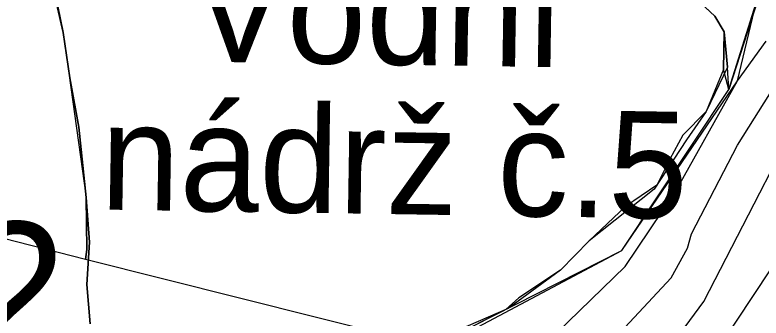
# Model space of a CAD drawing. Extents: x -662620 to -656370, y -1067090 to -1062990.
# Drawn here: x -660776.8 to -660671.9, y -1066138.4 to -1066095.8 of the extents above; entities that cross this region are included whole.
import ezdxf

# ---------------------------------------------------------------- set-up
doc = ezdxf.new("R2010")
doc.units = 0
for name, color, linetype in [('CHRANENE_LOZISKOVE_UZEMI', 7, 'Continuous'), ('OBVOD_PÚ', 7, 'Continuous'), ('Popis_-_Lokální_biokoridor_-_stávající', 7, 'Continuous'), ('POPIS_-_VODNÍ_NÁDRŽ_-_STÁVAJÍCÍ', 7, 'Continuous'), ('Trvalý_trávní_porost_-_stávající', 7, 'Continuous'), ('VODNÍ_PLOCHA_-_STÁVAJÍCÍ', 7, 'Continuous'), ('VRSTEVNICE_ZDŮRAZNĚNÁ', 7, 'Continuous'), ('VRSTEVNICE_ZÁKLADNÍ', 7, 'Continuous')]:
    doc.layers.add(name, color=color, linetype=linetype)

msp = doc.modelspace()

# ---------------------------------------------------------------- linework, layer by layer
at = {"layer": 'CHRANENE_LOZISKOVE_UZEMI'}
for points in [[(-660661.5, -1066144.59), (-660674.57, -1066154.35), (-660718.37, -1066143.13), (-660691.47, -1066128.89), (-660675.24, -1066105.04), (-660672.62, -1066094.05), (-660735.1, -1066054.06), (-660746.21, -1066037.46), (-660741.62, -1066027.14), (-660722.33, -1066019.77), (-660723.46, -1066017.56), (-660749.06, -1065989.87)], [(-660771.43, -1066091.13), (-660770, -1066098.22), (-660766.75, -1066121.41), (-660766.67, -1066128.73), (-660766.83, -1066130.15), (-660849.17, -1066109.04)], [(-660681.64, -1066092.91), (-660678.42, -1066095.94), (-660677.13, -1066098.13), (-660676.62, -1066103.11), (-660679.65, -1066109.33), (-660682.38, -1066113.34), (-660686.94, -1066120.24), (-660696.07, -1066127.53), (-660700.1, -1066131.63), (-660707.44, -1066137), (-660715.88, -1066140.67)], [(-660672.3, -1066093.3), (-660676.44, -1066106.25), (-660676.62, -1066103.11), (-660677.13, -1066098.13), (-660678.42, -1066095.94), (-660681.64, -1066092.91)], [(-660723.4, -1066141.04), (-660766.83, -1066130.15), (-660766.67, -1066128.73), (-660766.75, -1066121.41), (-660767.79, -1066111.53), (-660769.03, -1066104.62), (-660770, -1066098.22), (-660770.92, -1066094.16)]]:
    msp.add_lwpolyline(points, dxfattribs=at)
at = {"layer": 'OBVOD_PÚ'}
for points in [[(-660676.44, -1066106.25), (-660672.62, -1066094.05)], [(-660691.47, -1066128.89), (-660676.44, -1066106.25)], [(-660763.13, -1066165.25), (-660691.47, -1066128.89)]]:
    msp.add_lwpolyline(points, dxfattribs=at)
at = {"layer": 'Trvalý_trávní_porost_-_stávající'}
for p, q in [((-660771.43, -1066091.13), (-660770, -1066098.22)), ((-660678.42, -1066095.94), (-660681.64, -1066092.91)), ((-660672.62, -1066094.05), (-660674.53, -1066100.15)), ((-660677.13, -1066098.13), (-660678.42, -1066095.94)), ((-660770, -1066098.22), (-660769.03, -1066104.62)), ((-660677.21, -1066103.45), (-660677.13, -1066098.13)), ((-660674.53, -1066100.15), (-660676.44, -1066106.25)), ((-660676.44, -1066106.25), (-660677.21, -1066103.45)), ((-660769.03, -1066104.62), (-660767.79, -1066111.53)), ((-660767.79, -1066111.53), (-660766.75, -1066121.41)), ((-660766.75, -1066121.41), (-660766.28, -1066127.68)), ((-660766.28, -1066127.68), (-660766.65, -1066133.65)), ((-660766.65, -1066133.65), (-660766.2, -1066139.15))]:
    msp.add_line(p, q, dxfattribs=at)
for points in [[(-660771.43, -1066091.13), (-660770, -1066098.22), (-660769.03, -1066104.62), (-660767.79, -1066111.53), (-660766.75, -1066121.41), (-660766.28, -1066127.68), (-660766.65, -1066133.65), (-660766.2, -1066139.15)], [(-660672.62, -1066094.05), (-660674.53, -1066100.15), (-660676.44, -1066106.25), (-660677.21, -1066103.45), (-660677.13, -1066098.13), (-660678.42, -1066095.94), (-660681.64, -1066092.91)]]:
    msp.add_lwpolyline(points, dxfattribs=at)
at = {"layer": 'VODNÍ_PLOCHA_-_STÁVAJÍCÍ'}
for p, q in [((-660681.64, -1066092.91), (-660678.42, -1066095.94)), ((-660770, -1066098.22), (-660770.86, -1066094.36)), ((-660678.42, -1066095.94), (-660677.13, -1066098.13)), ((-660769.03, -1066104.62), (-660770, -1066098.22)), ((-660677.13, -1066098.13), (-660677.21, -1066103.45)), ((-660677.21, -1066103.45), (-660679.65, -1066109.33)), ((-660767.79, -1066111.53), (-660769.03, -1066104.62)), ((-660679.65, -1066109.33), (-660682.9, -1066112.66)), ((-660766.75, -1066121.41), (-660767.79, -1066111.53)), ((-660682.9, -1066112.66), (-660684.74, -1066116.05)), ((-660684.74, -1066116.05), (-660686.58, -1066119.68)), ((-660686.58, -1066119.68), (-660690.98, -1066122.7)), ((-660766.28, -1066127.68), (-660766.75, -1066121.41)), ((-660690.98, -1066122.7), (-660696.07, -1066127.53)), ((-660766.65, -1066133.65), (-660766.28, -1066127.68)), ((-660696.07, -1066127.53), (-660700.1, -1066131.63)), ((-660700.1, -1066131.63), (-660705.94, -1066135.51)), ((-660766.2, -1066139.15), (-660766.65, -1066133.65)), ((-660705.94, -1066135.51), (-660707.8, -1066137.18)), ((-660707.8, -1066137.18), (-660713.03, -1066139.83))]:
    msp.add_line(p, q, dxfattribs=at)
for points in [[(-660681.64, -1066092.91), (-660678.42, -1066095.94), (-660677.13, -1066098.13), (-660677.21, -1066103.45), (-660679.65, -1066109.33), (-660682.9, -1066112.66), (-660684.74, -1066116.05), (-660686.58, -1066119.68), (-660690.98, -1066122.7), (-660696.07, -1066127.53), (-660700.1, -1066131.63), (-660705.94, -1066135.51), (-660707.8, -1066137.18), (-660713.03, -1066139.83)], [(-660766.2, -1066139.15), (-660766.65, -1066133.65), (-660766.28, -1066127.68), (-660766.75, -1066121.41), (-660767.79, -1066111.53), (-660769.03, -1066104.62), (-660770, -1066098.22), (-660770.86, -1066094.36)]]:
    msp.add_lwpolyline(points, dxfattribs=at)
at = {"layer": 'VRSTEVNICE_ZDŮRAZNĚNÁ'}
msp.add_lwpolyline([(-660848.63, -1066173.23), (-660842.48, -1066171.16), (-660837.04, -1066170.71), (-660829.17, -1066171.68), (-660811.83, -1066177.13), (-660806.38, -1066178.13), (-660795.49, -1066179.14), (-660777.91, -1066179.59), (-660761.82, -1066178.68), (-660744.31, -1066176.61), (-660730.04, -1066173.31), (-660715.44, -1066166.19), (-660701.16, -1066157.45), (-660687.34, -1066145.99), (-660679.99, -1066136.01), (-660662.67, -1066102.5)], dxfattribs=at)
at = {"layer": 'VRSTEVNICE_ZÁKLADNÍ'}
for points in [[(-660795.2, -1066173.98), (-660783.73, -1066173.98), (-660766.68, -1066172.54), (-660765.68, -1066171.97), (-660755.64, -1066170.25), (-660737.59, -1066166.24), (-660729.56, -1066163.8), (-660714.08, -1066156.49), (-660701.33, -1066148.61), (-660694.31, -1066143.16), (-660684.56, -1066132.7), (-660682.27, -1066128.55), (-660681.69, -1066126.54), (-660675.24, -1066114.07), (-660664.55, -1066097.09)], [(-660795.2, -1066173.98), (-660783.73, -1066173.98), (-660766.68, -1066172.54), (-660765.68, -1066171.97), (-660755.64, -1066170.25), (-660737.59, -1066166.24), (-660729.56, -1066163.8), (-660714.08, -1066156.49), (-660701.33, -1066148.61), (-660694.31, -1066143.16), (-660684.56, -1066132.7), (-660682.27, -1066128.55), (-660681.69, -1066126.54), (-660675.24, -1066114.07), (-660664.55, -1066097.09)], [(-660700.61, -1066140.44), (-660691.01, -1066131.12), (-660683.99, -1066120.66), (-660675.24, -1066105.04), (-660671.23, -1066099.45)], [(-660700.61, -1066140.44), (-660691.01, -1066131.12), (-660683.99, -1066120.66), (-660675.24, -1066105.04), (-660671.23, -1066099.45)], [(-660831.61, -1066185.59), (-660818.42, -1066184.87), (-660792.62, -1066185.73), (-660770.26, -1066185.01), (-660744.1, -1066180.86), (-660726, -1066176.07), (-660710.11, -1066168.56), (-660693.76, -1066156.97), (-660685.12, -1066150.11), (-660677.68, -1066142.27), (-660665.93, -1066124.53)], [(-660831.61, -1066185.59), (-660818.42, -1066184.87), (-660792.62, -1066185.73), (-660770.26, -1066185.01), (-660744.1, -1066180.86), (-660726, -1066176.07), (-660710.11, -1066168.56), (-660693.76, -1066156.97), (-660685.12, -1066150.11), (-660677.68, -1066142.27), (-660665.93, -1066124.53)]]:
    msp.add_lwpolyline(points, dxfattribs=at)

# ---------------------------------------------------------------- texts
at = {"layer": 'Popis_-_Lokální_biokoridor_-_stávající'}
msp.add_text('MK 2', height=19, dxfattribs=at).set_placement((-660828.82, -1066143.86))
at = {"layer": 'POPIS_-_VODNÍ_NÁDRŽ_-_STÁVAJÍCÍ'}
for s, p in [('Vodní ', (-660752.03, -1066102.31)), ('nádrž č.5', (-660764.82, -1066123.11))]:
    msp.add_text(s, height=15, rotation=359.1, dxfattribs=at).set_placement(p)

doc.saveas('drawing.dxf')
